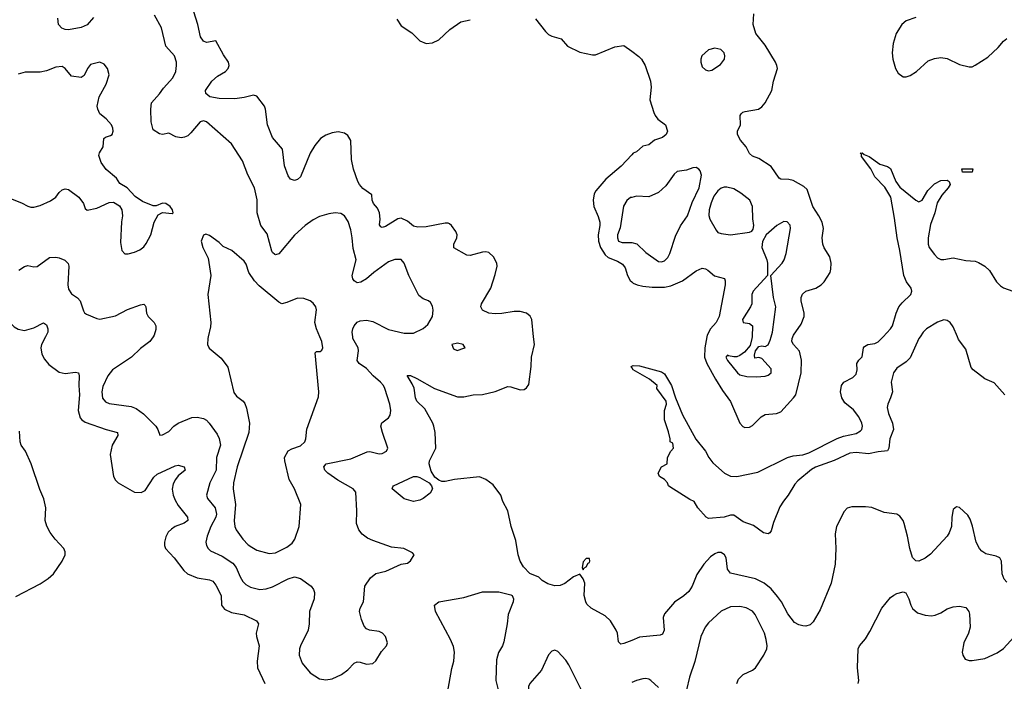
# Model space of a CAD drawing. Header units: inches. Extents: x 1682530 to 1839546, y 640742 to 791647.
# Tile 613 of 656: x 1776099 to 1782375, y 697804 to 702021. Entities that reach past the tile are written whole.
import ezdxf

# ---------------------------------------------------------------- set-up
doc = ezdxf.new("R2010")
doc.units = ezdxf.units.IN
doc.header["$MEASUREMENT"] = 0
for name, color, linetype in [('B7679', 7, 'Continuous'), ('B7689', 7, 'Continuous'), ('B7770', 7, 'Continuous'), ('B7780', 7, 'Continuous')]:
    doc.layers.add(name, color=color, linetype=linetype)

msp = doc.modelspace()

# ---------------------------------------------------------------- linework, layer by layer
at = {"layer": 'B7679', "color": 5}
for points, elevation in [([(1776263, 700000), (1776238.6, 699950), (1776234.7, 699930), (1776240.3, 699890), (1776257, 699857), (1776284.1, 699824.1), (1776350, 699774.9), (1776390, 699766.4), (1776455.2, 699775.2), (1776474, 699770), (1776478, 699750), (1776475.8, 699690), (1776480.2, 699630), (1776472.6, 699530), (1776483.7, 699483.7), (1776494.6, 699470), (1776515.7, 699455.7), (1776650, 699409.5), (1776722.4, 699390), (1776724.9, 699370), (1776687.7, 699310), (1776676.8, 699250), (1776696.9, 699110), (1776710, 699085.7), (1776727, 699070), (1776830, 699008.8), (1776872.5, 699007.5), (1776898.8, 699021.2), (1776954.4, 699105.6), (1776975, 699125), (1777090, 699177.2), (1777110, 699181.7), (1777146.8, 699170), (1777153, 699150), (1777110, 699114), (1777092.2, 699090), (1777077.9, 699062.1), (1777071.1, 699028.9), (1777078, 698990), (1777090, 698958), (1777110, 698924.7), (1777167.8, 698850), (1777170.2, 698830), (1777148.5, 698811.5), (1777090, 698789.7), (1777066.2, 698773.8), (1777046.4, 698753.6), (1777030, 698724.5), (1777021.4, 698690), (1777022.2, 698670), (1777029.3, 698650), (1777084.4, 698590), (1777144.7, 698510), (1777168.3, 698488.3), (1777230, 698462.9), (1777310, 698451), (1777330, 698442.8), (1777350, 698416.9), (1777383.5, 698350), (1777385.5, 698290), (1777404.8, 698264.8), (1777450, 698242.3), (1777530, 698227.6), (1777608.7, 698188.7), (1777620.5, 698170), (1777607, 698110), (1777608.5, 698090), (1777624.6, 698030), (1777612.3, 697932.3), (1777614.9, 697890), (1777662, 697790)], 620), ([(1776949.4, 700000), (1776928.2, 699970), (1776870, 699925.4), (1776810.8, 699869.2), (1776690, 699789.7), (1776660.8, 699750), (1776630, 699683.7), (1776622, 699650), (1776627.8, 699607.8), (1776645.4, 699585.4), (1776670, 699574.9), (1776810, 699556), (1776842.2, 699542.2), (1776888.4, 699508.4), (1776966.4, 699430), (1776979.1, 699410), (1776992, 699372), (1777010, 699374.8), (1777050, 699395.5), (1777081.6, 699430), (1777109.8, 699450.2), (1777195.5, 699484.5), (1777230, 699487.6), (1777270, 699479), (1777290, 699468.7), (1777306, 699450), (1777358.8, 699378.8), (1777371.2, 699351.2), (1777380.1, 699310), (1777353.7, 699230), (1777350.8, 699150), (1777311, 699070), (1777289, 698990), (1777295.3, 698970), (1777345.5, 698910), (1777354.6, 698870), (1777350.1, 698849.9), (1777317.6, 698790), (1777295, 698730), (1777286.3, 698690), (1777289.2, 698669.2), (1777300.4, 698650), (1777315.9, 698635.9), (1777390, 698600.7), (1777457.8, 698557.8), (1777479.1, 698530), (1777503.9, 698470), (1777521.2, 698441.2), (1777541.3, 698421.3), (1777570, 698405), (1777629.3, 698389.3), (1777670, 698393.2), (1777710, 698405.4), (1777810, 698457.8), (1777850, 698469.1), (1777890, 698459.1), (1777957.6, 698410), (1777971.7, 698390), (1777977.8, 698370), (1777975.3, 698330), (1777946, 698250), (1777943.5, 698170), (1777937.2, 698130), (1777888.9, 698030), (1777882.3, 698010), (1777880.3, 697970), (1777900.4, 697920.4), (1777950, 697857.1), (1778010, 697819.5), (1778050, 697812.7), (1778090, 697820.5), (1778150, 697847.3), (1778190, 697876.3), (1778230, 697920.4), (1778250, 697928.5), (1778270, 697927), (1778310, 697913.1), (1778350, 697918), (1778370, 697934.9), (1778406, 697994), (1778438, 698030), (1778443.7, 698050), (1778431.8, 698090), (1778411.8, 698110), (1778390, 698120.5), (1778329.7, 698129.7), (1778310, 698138), (1778295.4, 698155.4), (1778277, 698197), (1778264.2, 698250), (1778269.6, 698270), (1778291.2, 698310), (1778298.7, 698410), (1778335.5, 698464.5), (1778368.7, 698491.3), (1778433.9, 698506.1), (1778530, 698550.7), (1778570, 698558), (1778590, 698572), (1778614, 698610), (1778603.1, 698623.1), (1778548, 698650), (1778470, 698659.3), (1778350, 698701.3), (1778316.5, 698716.5), (1778282.3, 698742.3), (1778260.7, 698770), (1778245.1, 698810), (1778247.3, 698890), (1778240.7, 699010), (1778224.5, 699030), (1778126.8, 699086.8), (1778063.1, 699130), (1778044, 699150), (1778036.9, 699170), (1778053.2, 699190), (1778210, 699222.2), (1778314.1, 699265.9), (1778331.1, 699268.9), (1778390, 699254.9), (1778410, 699255.3), (1778438, 699270), (1778446, 699290), (1778410.9, 699390), (1778402, 699430), (1778408.2, 699451.8), (1778450, 699483.8), (1778459.5, 699500.5), (1778465.1, 699530), (1778458.9, 699570), (1778427.4, 699670), (1778417.2, 699690), (1778399.7, 699710), (1778351.1, 699750), (1778310, 699798), (1778262.9, 699830), (1778250, 699849.3), (1778258.8, 699910), (1778257.4, 699930), (1778222.7, 699990), (1778221.7, 700000)], 640), ([(1777299.9, 700000), (1777297.3, 699990), (1777296, 699950), (1777307.1, 699927.1), (1777383.4, 699863.4), (1777426, 699806), (1777464.4, 699644.4), (1777480.9, 699620.9), (1777523, 699590), (1777534.7, 699574.7), (1777545.6, 699545.6), (1777564.4, 699450), (1777558.9, 699390), (1777484.8, 699170), (1777461.6, 699070), (1777459.4, 699030), (1777474.3, 698930), (1777467.1, 698827.1), (1777471.1, 698791.1), (1777479.6, 698770), (1777522.4, 698710), (1777554.9, 698674.9), (1777578, 698658), (1777610, 698640.7), (1777690, 698618), (1777730, 698623.2), (1777800.9, 698659.1), (1777835.5, 698684.5), (1777852.4, 698710), (1777879.7, 698790), (1777891.8, 698930), (1777850.6, 699030.6), (1777817.6, 699090), (1777788.5, 699210), (1777787.8, 699230), (1777810, 699272.7), (1777833.2, 699286.8), (1777890, 699305.5), (1777915.8, 699330), (1777923.8, 699350), (1777929.8, 699410.2), (1778003.2, 699616.8), (1778006.6, 699650), (1777983.3, 699896.7), (1777990, 699906.8), (1778013.9, 699906.1), (1778024.7, 699915.3), (1778031, 699930), (1778025.7, 699970), (1778012.8, 700000)], 660), ([(1780000, 698064.9), (1779950, 698044.4), (1779930, 698040.5), (1779915.8, 698055.8), (1779908.5, 698110), (1779901, 698130), (1779865.1, 698190), (1779830, 698221), (1779740.7, 698270), (1779714.9, 698294.9), (1779706.6, 698310), (1779697.4, 698350), (1779700.9, 698430), (1779690, 698458), (1779670, 698486), (1779630, 698469), (1779573.5, 698426.5), (1779544.4, 698415.6), (1779510, 698413), (1779466.3, 698426.3), (1779430, 698447.6), (1779407.1, 698467.1), (1779350, 698492.2), (1779310, 698533.5), (1779289.8, 698570), (1779276.5, 698610), (1779261.2, 698701.2), (1779232.1, 698790), (1779210.8, 698890.8), (1779178.7, 698950), (1779166.6, 698990), (1779116.5, 699056.5), (1779069.9, 699089.9), (1779030, 699107.4), (1778870.1, 699089.9), (1778810, 699077.9), (1778790, 699078.2), (1778770, 699085.5), (1778745.3, 699105.3), (1778722.4, 699142.4), (1778709.2, 699190), (1778711.6, 699210), (1778750.8, 699290.8), (1778747.4, 699390), (1778739.8, 699430), (1778733.5, 699450), (1778680.9, 699540.9), (1778630.4, 699590.4), (1778622.5, 699610), (1778612.5, 699672.5), (1778600.6, 699700.6), (1778567.9, 699752.1), (1778590, 699752.1), (1778630, 699733.8), (1778742.4, 699670), (1778890, 699618.2), (1778930, 699618), (1778990, 699628.9), (1779050, 699631.7), (1779130, 699650.3), (1779210, 699682), (1779230, 699680.3), (1779290, 699661.6), (1779315.1, 699664.9), (1779330, 699674.8), (1779344.8, 699695.2), (1779359.3, 699810), (1779361.4, 699870), (1779379.8, 699950), (1779374.9, 700000)], 620), ([(1780000, 699804.1), (1779996, 699810), (1780000, 699812.2)], 580), ([(1776075.5, 698344.5), (1776230, 698424.6), (1776280.2, 698459.8), (1776314, 698490), (1776370, 698570.5), (1776388.3, 698610), (1776388.3, 698630), (1776381.1, 698650), (1776324.7, 698710), (1776293.5, 698753.5), (1776272.6, 698792.6), (1776262.2, 698830), (1776265.6, 698910), (1776252.1, 698967.9), (1776226.6, 699026.6), (1776171.7, 699190), (1776136.7, 699270), (1776109.5, 699310), (1776103, 699330), (1776097.4, 699397.4)], 620), ([(1778825.3, 697730), (1778853.9, 697886.1), (1778866.6, 697933.4), (1778869.8, 697989.8), (1778865.1, 698025.1), (1778845.3, 698070), (1778749.3, 698249.3), (1778744, 698290), (1778770, 698310.4), (1778930, 698339.1), (1779050, 698374.4), (1779153.7, 698373.7), (1779230, 698356), (1779238, 698350), (1779246, 698330), (1779244, 698310), (1779212.4, 698230), (1779206.4, 698170), (1779185.1, 698054.9), (1779177.1, 698030), (1779151.8, 697988.2), (1779139.2, 697940.8), (1779134.7, 697810), (1779152.1, 697732.1)], 620)]:
    msp.add_lwpolyline(points, dxfattribs=dict(at, elevation=elevation))
for points, elevation in [([(1778890, 699959), (1778854, 699950), (1778863.5, 699923.5), (1778887.3, 699912.7), (1778930, 699927.3), (1778938, 699930), (1778926, 699950)], 640), ([(1778610, 698950.7), (1778550, 698967.5), (1778472.7, 699030), (1778476.5, 699043.5), (1778482, 699050), (1778610, 699109.1), (1778630, 699110.1), (1778650, 699103.9), (1778708.7, 699070), (1778724.4, 699050), (1778729.5, 699030), (1778716.2, 699003.8), (1778670, 698969.8), (1778650, 698958.6)], 620), ([(1779730, 698586), (1779710, 698586), (1779690, 698566), (1779684.7, 698530), (1779690, 698514), (1779695.3, 698524.7), (1779710, 698534), (1779722, 698558), (1779730, 698562), (1779734, 698570)], 620), ([(1779510, 698003.6), (1779490, 697996.2), (1779470, 697972.3), (1779425.9, 697874.1), (1779350.3, 697789.7), (1779343.1, 697770), (1779342.3, 697750), (1779352, 697710), (1779410, 697618), (1779430, 697595.5), (1779450, 697583), (1779572.7, 697552.7), (1779650, 697528.2), (1779730, 697518.8), (1779750, 697524.7), (1779755.3, 697530), (1779759, 697550), (1779749.5, 697569.5), (1779722.7, 697662.7), (1779599.8, 697910), (1779579.4, 697939.4), (1779530, 697993.3)], 640)]:
    msp.add_lwpolyline(points, close=True, dxfattribs=dict(at, elevation=elevation))
at = {"layer": 'B7689', "color": 5}
for points, elevation in [([(1781837.9, 700000), (1781830, 699988), (1781774.2, 699865.8), (1781750, 699839.8), (1781690, 699798.9), (1781667.8, 699770), (1781654.2, 699710), (1781662.3, 699650), (1781650.3, 699610), (1781631.6, 699570), (1781628.1, 699550), (1781636.9, 699510), (1781662.7, 699450), (1781668.3, 699410), (1781645.7, 699350), (1781638.3, 699290), (1781630, 699272.4), (1781570, 699267.7), (1781510, 699253.1), (1781430, 699263.1), (1781390, 699257.5), (1781290, 699211.1), (1781170.8, 699169.2), (1781145.7, 699154.3), (1781058.3, 699081.7), (1781039.1, 699060.9), (1780998.2, 698990), (1780966.9, 698953.1), (1780944.4, 698915.6), (1780903.8, 698816.2), (1780890, 698763.7), (1780881.3, 698750), (1780870, 698743.5), (1780840.5, 698750), (1780776.7, 698796.7), (1780710, 698821.5), (1780650, 698862.6), (1780630, 698862.6), (1780590, 698849.8), (1780490, 698840.9), (1780474, 698850), (1780422, 698910), (1780398, 698950), (1780370, 698962), (1780243.2, 699043.2), (1780235.3, 699050), (1780228, 699070), (1780208, 699090), (1780178, 699110), (1780168, 699130), (1780188.9, 699171.1), (1780226, 699190), (1780228, 699230), (1780248.4, 699271.6), (1780266, 699290), (1780262, 699322), (1780246, 699330), (1780246, 699350), (1780234.6, 699394.6), (1780208.7, 699470), (1780209, 699530), (1780221.2, 699570), (1780219, 699590), (1780159.3, 699670), (1780162, 699690), (1780112.7, 699730), (1780009.7, 699789.7), (1780000, 699804.1)], 580), ([(1780000, 699812.2), (1780010, 699817.6), (1780050, 699815.3), (1780190, 699776.2), (1780210, 699762.8), (1780253.7, 699690), (1780279.6, 699610), (1780322.9, 699502.9), (1780408.1, 699348.1), (1780470, 699270.4), (1780491.3, 699231.3), (1780517.1, 699197.1), (1780591.5, 699131.5), (1780630, 699111.3), (1780670, 699108.8), (1780803.7, 699136.3), (1780993, 699230), (1781030, 699242.1), (1781090, 699248.1), (1781130, 699259.4), (1781310, 699351.3), (1781350, 699365.8), (1781430, 699383.5), (1781459, 699401), (1781466.8, 699410), (1781470.6, 699430), (1781466.6, 699450), (1781447.9, 699490), (1781414.4, 699534.4), (1781358.2, 699578.2), (1781339, 699610), (1781330.4, 699650), (1781337.5, 699690), (1781352.4, 699710), (1781410, 699740.8), (1781430, 699762.3), (1781437.9, 699790), (1781435.8, 699830), (1781447.2, 699850), (1781467.9, 699872.1), (1781478.2, 699930), (1781483, 699937), (1781504.5, 699950), (1781550, 699957.1), (1781570, 699967.5), (1781601.8, 700000)], 580), ([(1780479.4, 700000), (1780465.4, 699930), (1780464.3, 699870), (1780479.4, 699830), (1780533.5, 699730), (1780578.1, 699658.1), (1780630, 699586.7), (1780690, 699450.4), (1780707.4, 699427.4), (1780721.8, 699421.8), (1780750, 699423.5), (1780770, 699434.4), (1780825.3, 699490), (1780850, 699504.7), (1780922, 699510), (1780950, 699522.3), (1781032.1, 699610), (1781045.6, 699630), (1781079.4, 699770), (1781081.8, 699850), (1781069.1, 699909.1), (1781031.3, 699950), (1781020.4, 699970), (1781023.1, 699990), (1781027.6, 700000)], 620), ([(1780767, 700000), (1780766.5, 699990), (1780755.5, 699944.5), (1780719, 699901), (1780690, 699880.9), (1780670, 699872.7), (1780650, 699871.5), (1780617.8, 699877.8), (1780610, 699883.6), (1780600.9, 699870), (1780610, 699849.2), (1780674, 699770), (1780690, 699758), (1780734.2, 699745.8), (1780795.8, 699744.2), (1780850, 699748.7), (1780870, 699754.9), (1780889.4, 699770), (1780890, 699796), (1780830, 699862.4), (1780810, 699867.8), (1780784.1, 699864.1), (1780782.4, 699882.4), (1780789.8, 699910.2), (1780810, 699938.4), (1780830, 699942.4), (1780850, 699938.4), (1780870, 699948.5), (1780882.7, 699977.3), (1780888.7, 700000)], 640), ([(1782378.9, 699630), (1782310, 699705.5), (1782250, 699731.1), (1782176.5, 699790), (1782164.4, 699804.4), (1782130, 699921.5), (1782082.9, 699982.9), (1782076, 700000)], 580), ([(1782390, 698435.1), (1782374.5, 698454.5), (1782360.9, 698490), (1782358, 698570), (1782347, 698590), (1782322.2, 698602.2), (1782257.4, 698617.4), (1782232.6, 698632.6), (1782216, 698650), (1782195.3, 698690), (1782173, 698793), (1782158, 698838), (1782142, 698862), (1782090, 698912.7), (1782070, 698916), (1782050, 698899), (1782041.1, 698850), (1782038, 698790), (1782023.6, 698750), (1782010.3, 698730), (1781904.6, 698615.4), (1781870, 698589.6), (1781829.6, 698569.6), (1781810, 698572), (1781790, 698594), (1781773, 698650), (1781758.3, 698730), (1781736.9, 698810), (1781729.6, 698830), (1781710, 698855.6), (1781689.7, 698869.7), (1781610, 698881), (1781530, 698911.9), (1781490, 698916.4), (1781403.9, 698916.1), (1781373.4, 698906.6), (1781353.8, 698886.2), (1781304.9, 698790), (1781296.1, 698743.9), (1781300.7, 698650), (1781297.5, 698550), (1781272.1, 698430), (1781200.6, 698259.4), (1781156.7, 698183.3), (1781136.6, 698163.4), (1781110, 698156.4), (1781090, 698158.2), (1781064.5, 698164.5), (1781038.7, 698178.7), (1780995, 698235), (1780954.4, 698310), (1780930, 698344.4), (1780890, 698393.3), (1780845.1, 698430), (1780790, 698457.7), (1780630, 698493.7), (1780610, 698519.3), (1780601.5, 698590), (1780591.8, 698610), (1780570, 698624.6), (1780550, 698624.5), (1780530, 698616.3), (1780503.2, 698596.8), (1780459.3, 698550), (1780415.8, 698484.2), (1780385.8, 698410), (1780363.5, 698376.5), (1780331.5, 698348.5), (1780272.1, 698307.9), (1780210, 698234.5), (1780200.9, 698210), (1780207.8, 698130), (1780196.2, 698103.8), (1780181.7, 698098.3), (1780050, 698085.3), (1780000, 698064.9)], 620), ([(1781444.2, 697790), (1781447.6, 697810), (1781439.5, 697890), (1781443.7, 698010), (1781452.7, 698030), (1781490, 698074.8), (1781518.8, 698121.2), (1781594, 698270), (1781650, 698337.3), (1781670, 698353.4), (1781690, 698364), (1781730, 698374.8), (1781747.1, 698367.1), (1781767.3, 698330), (1781778.4, 698290), (1781790, 698267.7), (1781820.9, 698240.9), (1781870, 698225.7), (1781910, 698222), (1781934.6, 698225.4), (1781970, 698239.5), (1782010, 698265.3), (1782050, 698279.5), (1782090, 698283), (1782130, 698274), (1782148.5, 698248.5), (1782152.9, 698232.9), (1782157.8, 698150), (1782147.2, 698110), (1782117.6, 698050), (1782107, 697990), (1782110.4, 697970), (1782125, 697945), (1782150, 697936.9), (1782170, 697936.5), (1782250, 697949), (1782330, 697985.3), (1782370, 698014), (1782459.7, 698110)], 620), ([(1780671, 697790), (1780681.4, 697818.6), (1780710, 697847.2), (1780770, 697874.6), (1780789.6, 697890), (1780841.5, 697970), (1780860.4, 698010), (1780862.7, 698030), (1780857.6, 698070), (1780845.6, 698110), (1780787.6, 698230), (1780770, 698251.1), (1780730, 698273.1), (1780690, 698280.3), (1780630, 698278.5), (1780569.3, 698250.7), (1780490, 698177.4), (1780468.8, 698150), (1780441.1, 698090), (1780403.1, 697930), (1780367.8, 697830), (1780349.2, 697750.8)], 640), ([(1780170, 697763.6), (1780120.9, 697810), (1780110, 697817.6), (1780090, 697822.4), (1780070, 697820.5), (1780030, 697809.8), (1780000, 697795.5)], 640)]:
    msp.add_lwpolyline(points, dxfattribs=dict(at, elevation=elevation))
at = {"layer": 'B7770', "color": 5}
for points, elevation in [([(1776570, 702035.8), (1776530, 701988.5), (1776490, 701971.9), (1776410, 701957.2), (1776390, 701958), (1776367, 701967), (1776347, 701990), (1776342.9, 702030)], 640), ([(1778221.7, 700000), (1778218.5, 700030), (1778223.1, 700050), (1778231.5, 700070), (1778250, 700092.2), (1778270, 700102), (1778310, 700105.7), (1778350, 700097.6), (1778450, 700046.5), (1778550, 700022), (1778610, 700022.4), (1778670, 700052.7), (1778701.1, 700078.9), (1778729.6, 700130), (1778735.1, 700170), (1778730, 700195.3), (1778718, 700218), (1778704, 700230), (1778670, 700242), (1778644.1, 700264.1), (1778580.5, 700390), (1778549.5, 700470), (1778530, 700491.6), (1778490, 700492.8), (1778450, 700476.9), (1778356.5, 700410), (1778310, 700369.7), (1778272.8, 700347.2), (1778250, 700343.5), (1778230, 700355.6), (1778221.5, 700370), (1778218.2, 700390), (1778243.1, 700490), (1778223.6, 700563.6), (1778219.2, 700630), (1778210, 700682), (1778193.7, 700733.7), (1778169.6, 700770), (1778146.6, 700786.6), (1778110, 700789), (1778070, 700782.9), (1778010, 700765.7), (1777970, 700745.3), (1777918.9, 700710), (1777850, 700646.9), (1777750, 700528.3), (1777730, 700522), (1777724.8, 700524.8), (1777710, 700536.2), (1777705.9, 700545.9), (1777675.5, 700655.5), (1777636.3, 700710), (1777612.6, 700790), (1777612.2, 700872.2), (1777595.6, 700950), (1777552.4, 701032.4), (1777520.3, 701120.3), (1777449.4, 701230), (1777290, 701369.6), (1777270, 701376.9), (1777249.2, 701370.8), (1777190, 701299.6), (1777170, 701280.5), (1777150, 701271.3), (1777128.2, 701268.2), (1777093.8, 701273.8), (1777050, 701298), (1777010.4, 701289.6), (1776990, 701293.6), (1776950, 701319.5), (1776937.6, 701370), (1776934, 701450), (1776938.9, 701490), (1776990, 701548.2), (1777015.5, 701584.5), (1777075.8, 701650), (1777093.5, 701690), (1777099.1, 701730), (1777097.7, 701750), (1777085.1, 701790), (1777030, 701853.2), (1777003.9, 701970), (1776957.7, 702050)], 640), ([(1779374.9, 700000), (1779364.1, 700110), (1779352.3, 700132.3), (1779330, 700149.8), (1779290, 700161.1), (1779250, 700160.6), (1779172.2, 700147.8), (1779130, 700146.9), (1779090, 700150.7), (1779048.2, 700170), (1779037.7, 700190), (1779042.2, 700210), (1779101.7, 700310), (1779130, 700396), (1779142.6, 700450), (1779140.5, 700470), (1779118.3, 700510), (1779090, 700536.8), (1779070, 700542), (1779050, 700539.8), (1778970, 700517.8), (1778950, 700519.6), (1778866.3, 700566.3), (1778865.6, 700590), (1778886.2, 700630), (1778888.3, 700650), (1778879.7, 700670), (1778851.2, 700710), (1778838.8, 700718.8), (1778830, 700723.5), (1778810, 700723.1), (1778690, 700700.5), (1778637.7, 700697.7), (1778610, 700705.3), (1778570, 700736.3), (1778530, 700756.2), (1778510, 700751.5), (1778430, 700702.5), (1778410, 700696.9), (1778400.6, 700700.6), (1778392.9, 700712.9), (1778396.2, 700750), (1778392.1, 700790), (1778379.6, 700819.6), (1778353.8, 700850), (1778345, 700870), (1778344, 700904), (1778285.3, 700945.3), (1778264.4, 700970), (1778254.6, 700990), (1778227.8, 701067.8), (1778214.2, 701130), (1778209.9, 701249.9), (1778190, 701283.5), (1778170, 701298), (1778130, 701306), (1778090, 701300.3), (1778050, 701285), (1778017.3, 701262.7), (1777980, 701220), (1777951, 701170), (1777890, 701019.7), (1777870, 701001.5), (1777850, 700996.4), (1777824.8, 701004.8), (1777810, 701025.6), (1777786.6, 701090), (1777774.7, 701194.7), (1777709.8, 701270), (1777678.4, 701350), (1777665.7, 701450), (1777659, 701470), (1777610, 701533.7), (1777590, 701540.9), (1777530, 701525.4), (1777470, 701517.4), (1777370, 701518.4), (1777311.5, 701530), (1777286.6, 701550), (1777283.1, 701570), (1777323.5, 701630), (1777359, 701661), (1777410, 701690.2), (1777428.8, 701710), (1777434.6, 701730), (1777430.6, 701750), (1777397.4, 701797.4), (1777350, 701887), (1777290, 701874.7), (1777270, 701883), (1777252, 701912), (1777234.4, 701990), (1777208.1, 702070)], 620), ([(1778504, 702024), (1778530, 701981.6), (1778597.6, 701937.6), (1778650, 701886), (1778690, 701869), (1778730, 701872.4), (1778770, 701892.6), (1778841, 701959), (1778910, 702006.7), (1778970, 702020.9)], 620), ([(1779386.8, 702026.8), (1779450, 701944.6), (1779470, 701926.3), (1779490, 701916.1), (1779550, 701899.5), (1779591.5, 701851.5), (1779670, 701814.4), (1779750, 701797.6), (1779770, 701797.6), (1779891.7, 701848.3), (1779950, 701857.1), (1780000, 701820.3)], 620), ([(1776019.1, 700890), (1776110, 700854.6), (1776150, 700832), (1776170, 700825.7), (1776190, 700826), (1776230, 700835.6), (1776294.5, 700865.5), (1776329.6, 700890), (1776350, 700918.8), (1776370, 700937.3), (1776390, 700942), (1776410, 700938), (1776476.3, 700890), (1776506, 700850), (1776516.9, 700816.9), (1776530, 700806), (1776590, 700818.8), (1776670, 700855.5), (1776697.1, 700857.1), (1776735.5, 700835.5), (1776751, 700810), (1776754.8, 700770), (1776747.9, 700732.1), (1776741.1, 700601.1), (1776750.5, 700550.5), (1776770, 700528), (1776790, 700528.2), (1776830, 700538.4), (1776865.6, 700554.4), (1776890, 700573), (1776906.1, 700593.9), (1776935.1, 700650), (1776956, 700730), (1776982, 700778), (1777010, 700792), (1777070, 700784.7), (1777078, 700790), (1777073.2, 700810), (1777057.2, 700830), (1777030, 700849), (1777010, 700852.3), (1776970, 700834), (1776950, 700834), (1776882.9, 700862.9), (1776834.2, 700894.2), (1776785.2, 700950), (1776737.5, 700977.5), (1776716, 701010), (1776650, 701066), (1776618, 701110), (1776604.1, 701155.9), (1776607.2, 701172.8), (1776632, 701210), (1776636.5, 701263.5), (1776647, 701273), (1776678, 701282), (1776689, 701290), (1776694.5, 701310), (1776693.6, 701330), (1776684.5, 701350), (1776650, 701389.5), (1776610, 701421.2), (1776597, 701450), (1776594, 701470), (1776605.1, 701530), (1776651.2, 701610), (1776669.6, 701670), (1776659.5, 701710), (1776637.7, 701737.7), (1776609.6, 701749.6), (1776550, 701735.1), (1776530.4, 701710), (1776510, 701665.2), (1776490, 701653.2), (1776430, 701661.6), (1776389.8, 701709.8), (1776370, 701723), (1776330, 701719.3), (1776270, 701695.4), (1776230, 701685.7), (1776133.8, 701686.2), (1776090, 701674)], 660), ([(1780000, 701159), (1779932.8, 701087.2), (1779834.8, 701005.2), (1779771.4, 700930), (1779760.3, 700910), (1779753.6, 700870), (1779759.6, 700830), (1779786.9, 700766.9), (1779796.6, 700730), (1779797.2, 700710), (1779785.5, 700650), (1779788.6, 700608.6), (1779802.1, 700570), (1779830, 700523.2), (1779850, 700505.5), (1779910, 700482.3), (1779942.1, 700462.1), (1779958.4, 700438.4), (1779974.2, 700390), (1779990, 700358.3), (1780000, 700349.6)], 620), ([(1780000, 700888.6), (1779992.9, 700887.1), (1779970, 700869.5), (1779948.4, 700831.6), (1779925.8, 700694.2), (1779910.2, 700650), (1779908.8, 700630), (1779916.9, 700610), (1779939.8, 700599.8), (1779990, 700601.8), (1780000, 700599.8)], 640), ([(1778012.8, 700000), (1777991.1, 700050), (1777979.7, 700090), (1777991, 700171), (1777986, 700190), (1777970, 700214), (1777949.7, 700229.7), (1777910, 700244.7), (1777870, 700245.6), (1777802.5, 700217.5), (1777770.3, 700209.7), (1777750, 700219.7), (1777625.5, 700325.5), (1777596.7, 700356.7), (1777560.3, 700410), (1777543.1, 700463.1), (1777530, 700482.9), (1777452.3, 700550), (1777395.6, 700575.6), (1777370, 700600.7), (1777310, 700645.2), (1777285.4, 700654.6), (1777270, 700648), (1777254.8, 700610), (1777265.5, 700570), (1777301.1, 700501.1), (1777316.5, 700390), (1777299.3, 700270), (1777318.4, 700090), (1777316.1, 700063.9), (1777299.9, 700000)], 660), ([(1776094.6, 700425.4), (1776130, 700448.4), (1776150, 700454.4), (1776190, 700446.7), (1776210, 700448.7), (1776290, 700504.2), (1776330, 700507.6), (1776350, 700503.6), (1776387.9, 700487.9), (1776407.6, 700467.6), (1776412.9, 700450), (1776405.5, 700330), (1776410, 700302.8), (1776430, 700272.7), (1776467.6, 700247.6), (1776485.5, 700230), (1776504.8, 700164.8), (1776512.1, 700152.1), (1776524.4, 700144.4), (1776590, 700117.1), (1776610, 700113), (1776710, 700132.4), (1776786.7, 700173.3), (1776870, 700203), (1776890, 700206.8), (1776898.8, 700198.8), (1776904, 700190), (1776908.2, 700150), (1776918, 700130), (1776957.3, 700090), (1776967.3, 700070), (1776967.3, 700047.3), (1776956.4, 700010), (1776949.4, 700000)], 640), ([(1775788.9, 700000), (1775778, 700050), (1775735, 700135), (1775695.4, 700195.4), (1775585.6, 700310), (1775569.6, 700330), (1775560.9, 700350), (1775559, 700370), (1775570, 700384.7), (1775626, 700374), (1775726.5, 700326.5), (1775810, 700302.8), (1775830, 700291.7), (1775930, 700181.1), (1776010, 700116.5), (1776064.1, 700064.1), (1776089.1, 700049.1), (1776130, 700039.5), (1776190, 700056), (1776250, 700088.2), (1776270, 700076.3), (1776278.5, 700050), (1776277.6, 700030), (1776263, 700000)], 620)]:
    msp.add_lwpolyline(points, dxfattribs=dict(at, elevation=elevation))
at = {"layer": 'B7780', "color": 5}
for points, elevation in [([(1781027.6, 700000), (1781032.1, 700010), (1781079.6, 700080.4), (1781098.7, 700130), (1781099.8, 700150), (1781079.4, 700230), (1781079.8, 700250), (1781087.8, 700272.2), (1781109.8, 700290.2), (1781174.5, 700310), (1781207.6, 700330), (1781227.8, 700350), (1781264.2, 700410), (1781269.7, 700430), (1781271.2, 700470), (1781263, 700510), (1781227, 700567), (1781218.5, 700590), (1781214.7, 700630), (1781221.7, 700690), (1781213.7, 700730), (1781193.7, 700770), (1781154.5, 700830), (1781117.9, 700937.9), (1781097.3, 700957.3), (1781030, 700995.1), (1781002.3, 701002.3), (1780950, 701004.2), (1780940.9, 701010), (1780890, 701084.7), (1780810, 701136.3), (1780770, 701151.3), (1780750, 701167.6), (1780728.7, 701210), (1780694.1, 701254.1), (1780675.4, 701290), (1780674.3, 701310), (1780692.9, 701350), (1780692.4, 701410), (1780698.7, 701421.3), (1780709, 701431), (1780723.9, 701436.1), (1780808.8, 701451.2), (1780830, 701465.3), (1780851.3, 701490), (1780893, 701570), (1780903.1, 701630), (1780928.6, 701710), (1780926, 701730), (1780916.8, 701750), (1780850, 701857.6), (1780792, 701932), (1780775.2, 701990), (1780777.9, 702057.9)], 620), ([(1781810, 702035.6), (1781750, 702012.6), (1781722.4, 701990), (1781686.4, 701933.6), (1781667, 701870), (1781660.4, 701810), (1781664.4, 701770), (1781681.3, 701710), (1781699.4, 701679.4), (1781730, 701657.6), (1781750, 701656.4), (1781775.6, 701664.4), (1781816, 701690), (1781890, 701759.1), (1781930, 701774.4), (1781970, 701779.5), (1782010, 701773.7), (1782090, 701734.6), (1782150, 701720.3), (1782170, 701721.1), (1782190, 701730.3), (1782270, 701782), (1782336.6, 701843.4), (1782370, 701884.9), (1782390, 701902)], 620), ([(1780000, 701820.3), (1780046.2, 701786.2), (1780062.3, 701770), (1780085.8, 701730), (1780119, 701630), (1780123.6, 701590), (1780116.4, 701510), (1780141.1, 701430), (1780148.9, 701410), (1780166.8, 701386.8), (1780214.4, 701350), (1780228, 701310), (1780220.5, 701290), (1780196.3, 701270), (1780146, 701254), (1780110, 701224), (1780070, 701215.6), (1780030, 701179.6), (1780010, 701169.6), (1780000, 701159)], 620), ([(1781601.8, 700000), (1781650.5, 700050), (1781661.3, 700070), (1781685.2, 700150), (1781703, 700190), (1781723, 700217), (1781778.9, 700270), (1781786.2, 700290), (1781781.5, 700310), (1781751.4, 700350), (1781734.9, 700390), (1781709.8, 700550.2), (1781691.6, 700631.6), (1781675.9, 700755.9), (1781652.4, 700890), (1781613.9, 700953.9), (1781550, 701019.7), (1781525.1, 701070), (1781464.4, 701150), (1781463.7, 701163.7), (1781455.3, 701170), (1781470, 701172.9), (1781481.8, 701161.8), (1781513.8, 701150), (1781581.1, 701101.1), (1781630, 701085.6), (1781650, 701072.1), (1781683.2, 700990), (1781710, 700953.8), (1781810, 700870.2), (1781830, 700860.7), (1781850.8, 700870), (1781887.5, 700932.5), (1781930, 700973.8), (1781970, 700996.5), (1782010, 700999), (1782024.4, 700990), (1782028.9, 700970), (1782017.2, 700950), (1781976.8, 700903.2), (1781946.7, 700853.3), (1781931.7, 700790), (1781905, 700715), (1781890.1, 700630), (1781889.5, 700590), (1781896.6, 700570), (1781930, 700523.5), (1781950, 700503.8), (1781970, 700493), (1781990, 700491.9), (1782050, 700504), (1782130, 700485.7), (1782190, 700481.5), (1782210, 700474.4), (1782250, 700450.1), (1782281.5, 700421.5), (1782324.4, 700350), (1782350, 700324.5), (1782370, 700312.1), (1782428.5, 700290)], 580), ([(1780000, 700599.8), (1780033.1, 700593.1), (1780090, 700538), (1780170, 700480.3), (1780190, 700477.6), (1780210, 700484.4), (1780230, 700506), (1780242.6, 700530), (1780278.6, 700641.4), (1780310, 700707.3), (1780355.6, 700770), (1780384.9, 700855.1), (1780429.8, 700950), (1780444.7, 701030), (1780436.9, 701056.9), (1780427.8, 701067.8), (1780410, 701078), (1780390, 701077.6), (1780350, 701061.4), (1780290, 701052.8), (1780270, 701036.2), (1780217.1, 700962.9), (1780170, 700920.5), (1780110, 700891.2), (1780030, 700895.1), (1780000, 700888.6)], 640), ([(1780888.7, 700000), (1780896.5, 700030), (1780919.3, 700190), (1780903.5, 700250), (1780886, 700390), (1780958, 700470), (1780971, 700490), (1780984.4, 700530), (1781012.9, 700690), (1781010, 700712.3), (1780990, 700733), (1780970, 700734.3), (1780924.4, 700710), (1780857.3, 700650), (1780833, 700607), (1780830.4, 700570), (1780861.3, 700490), (1780864.9, 700470), (1780866, 700390), (1780774, 700290), (1780764.9, 700270), (1780764.9, 700210), (1780757.6, 700190), (1780705.3, 700110), (1780710.5, 700090.5), (1780750, 700084.9), (1780770.2, 700070), (1780767, 700000)], 640), ([(1780000, 700349.6), (1780010, 700341), (1780035.5, 700330), (1780070, 700321.6), (1780130, 700316.8), (1780210, 700316.6), (1780250, 700324.8), (1780323.5, 700356.5), (1780410, 700420.3), (1780450, 700437), (1780470, 700434), (1780485.4, 700425.4), (1780527.9, 700387.9), (1780591.2, 700371.2), (1780596.2, 700356.2), (1780595.9, 700330), (1780556.8, 700130), (1780538, 700090), (1780502.9, 700050), (1780481.4, 700010), (1780479.4, 700000)], 620), ([(1782076, 700000), (1782050, 700064), (1782030, 700091), (1782010, 700104.5), (1781990, 700108), (1781950, 700094.1), (1781879.6, 700050), (1781857.8, 700030), (1781837.9, 700000)], 580)]:
    msp.add_lwpolyline(points, dxfattribs=dict(at, elevation=elevation))
for points, elevation in [([(1780530, 701838.4), (1780490.5, 701829.5), (1780447.7, 701790), (1780440.5, 701770), (1780440.5, 701750), (1780450, 701721), (1780470, 701700.7), (1780490, 701694), (1780510, 701699.1), (1780565.4, 701734.6), (1780592.3, 701770), (1780594.5, 701790), (1780589.5, 701809.5), (1780568.7, 701830)], 640), ([(1782170, 701049.7), (1782108.7, 701050), (1782104, 701070), (1782174, 701070)], 580), ([(1780590, 700954.3), (1780570, 700947.8), (1780549.1, 700930.9), (1780524.1, 700895.9), (1780505.7, 700854.3), (1780493.4, 700810), (1780492.4, 700772.4), (1780498.3, 700750), (1780538.4, 700678.4), (1780550, 700664.9), (1780570, 700657.3), (1780629.7, 700650.3), (1780750, 700667.7), (1780766.3, 700673.7), (1780775.1, 700684.9), (1780779.5, 700710), (1780771.5, 700751.5), (1780769.7, 700829.7), (1780752.8, 700870), (1780695.9, 700915.9), (1780650, 700942.4), (1780606, 700954)], 640)]:
    msp.add_lwpolyline(points, close=True, dxfattribs=dict(at, elevation=elevation))

doc.saveas('drawing.dxf')
